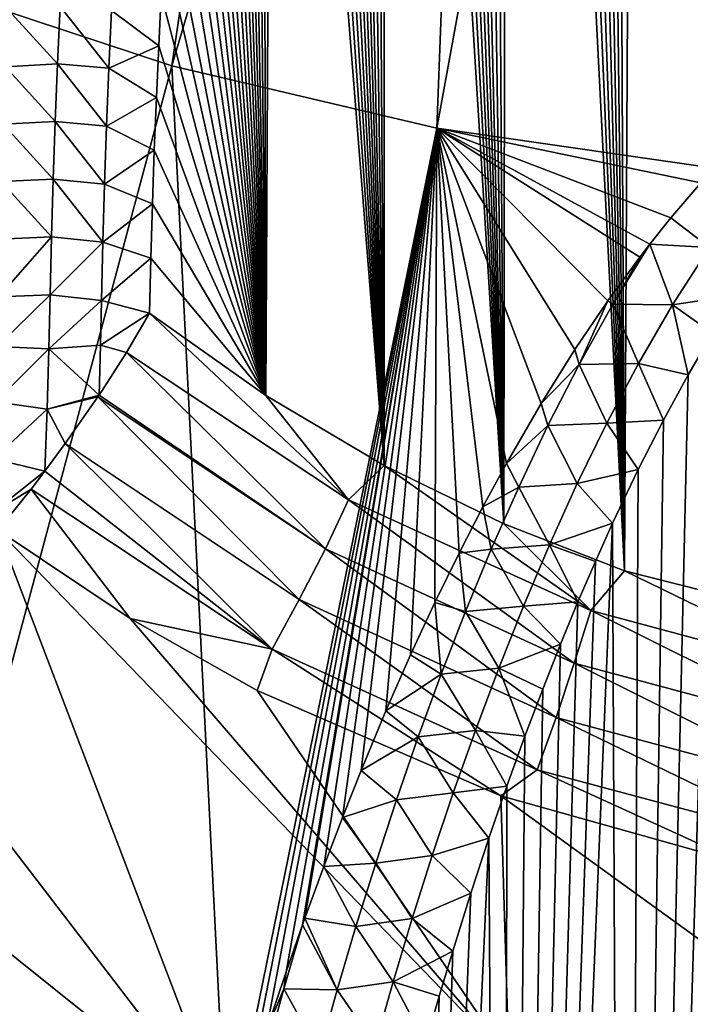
# Model space of a CAD drawing. Header units: metres. Extents: x -109 to 109, y -452 to 89.
# Tile 416 of 656: x 66.46 to 72.62, y -52.84 to -43.8. Entities that reach past the tile are written whole.
import ezdxf

# ---------------------------------------------------------------- set-up
doc = ezdxf.new("R2010")
doc.units = ezdxf.units.M
doc.layers.add('solid_k244270000c71_000_01_01', color=7, linetype='CONTINUOUS')

msp = doc.modelspace()

# ---------------------------------------------------------------- linework, layer by layer
at = {"layer": 'solid_k244270000c71_000_01_01'}
for points in [[(74.250687, -49.424377, 59.474197), (72.821121, -24.286545, 40.830574), (72.597809, -24.596777, 41.124588)], [(74.250687, -49.424377, 59.474197), (72.597809, -24.596777, 41.124588), (72.370392, -24.934988, 41.444622)], [(74.250687, -49.424377, 59.474197), (72.370392, -24.934988, 41.444622), (72.139183, -25.304077, 41.793015)], [(72.013924, -48.856609, 59.580879), (72.139183, -25.304077, 41.793015), (71.904366, -25.705538, 42.171062)], [(72.013924, -48.856609, 59.580879), (74.250687, -49.424377, 59.474197), (72.139183, -25.304077, 41.793015)], [(72.013924, -48.856609, 59.580879), (71.904366, -25.705538, 42.171062), (71.745934, -25.992239, 42.44046)], [(72.013924, -48.856609, 59.580879), (71.745934, -25.992239, 42.44046), (71.58609, -26.294907, 42.724339)], [(72.013924, -48.856609, 59.580879), (71.58609, -26.294907, 42.724339), (71.424995, -26.615086, 43.023869)], [(72.013924, -48.856609, 59.580879), (71.424995, -26.615086, 43.023869), (71.262619, -26.952185, 43.338676)], [(72.013924, -48.856609, 59.580879), (71.262619, -26.952185, 43.338676), (71.099258, -27.308481, 43.670437)], [(72.013924, -48.856609, 59.580879), (71.099258, -27.308481, 43.670437), (70.934906, -27.683903, 44.019154)], [(70.905251, -48.424393, 59.660343), (70.934906, -27.683903, 44.019154), (70.769753, -28.079473, 44.385574)], [(70.905251, -48.424393, 59.660343), (72.013924, -48.856609, 59.580879), (70.934906, -27.683903, 44.019154)], [(70.905251, -48.424393, 59.660343), (70.769753, -28.079473, 44.385574), (70.604088, -28.49732, 44.771225)], [(70.905251, -48.424393, 59.660343), (70.604088, -28.49732, 44.771225), (70.437843, -28.936649, 45.175591)], [(70.905251, -48.424393, 59.660343), (70.437843, -28.936649, 45.175591), (70.313087, -29.282076, 45.492413)], [(70.905251, -48.424393, 59.660343), (70.313087, -29.282076, 45.492413), (70.188377, -29.641787, 45.821285)], [(70.905251, -48.424393, 59.660343), (70.188377, -29.641787, 45.821285), (70.063576, -30.014969, 46.161671)], [(70.905251, -48.424393, 59.660343), (70.063576, -30.014969, 46.161671), (69.939026, -30.403318, 46.514694)], [(70.905251, -48.424393, 59.660343), (69.939026, -30.403318, 46.514694), (69.814995, -30.808254, 46.881287)], [(69.806557, -47.888935, 59.756733), (69.814995, -30.808254, 46.881287), (69.691208, -31.228453, 47.260593)], [(69.806557, -47.888935, 59.756733), (70.905251, -48.424393, 59.660343), (69.814995, -30.808254, 46.881287)], [(69.806557, -47.888935, 59.756733), (69.691208, -31.228453, 47.260593), (69.568001, -31.665319, 47.653507)], [(69.806557, -47.888935, 59.756733), (69.568001, -31.665319, 47.653507), (69.445847, -32.121017, 48.061386)], [(69.806557, -47.888935, 59.756733), (69.445847, -32.121017, 48.061386), (69.34874, -32.49865, 48.39817)], [(69.806557, -47.888935, 59.756733), (69.34874, -32.49865, 48.39817), (69.252151, -32.887688, 48.744114)], [(69.806557, -47.888935, 59.756733), (69.252151, -32.887688, 48.744114), (69.156425, -33.289474, 49.100025)], [(69.806557, -47.888935, 59.756733), (69.156425, -33.289474, 49.100025), (69.061905, -33.705353, 49.466705)], [(69.806557, -47.888935, 59.756733), (69.061905, -33.705353, 49.466705), (68.968475, -34.134964, 49.843929)], [(69.806557, -47.888935, 59.756733), (68.968475, -34.134964, 49.843929), (68.875916, -34.577473, 50.231178)], [(67.859657, -44.220345, 9.486011), (65.583984, -43.466743, 10.562262), (69.31189, -34.340561, 6.422843)], [(67.859657, -44.220345, 9.486011), (69.31189, -34.340561, 6.422843), (70.674515, -34.685658, 5.929994)], [(69.806557, -47.888935, 59.756733), (68.875916, -34.577473, 50.231178), (68.784691, -35.034576, 50.629425)], [(70.290627, -44.792572, 8.668782), (67.859657, -44.220345, 9.486011), (70.674515, -34.685658, 5.929994)], [(70.290627, -44.792572, 8.668782), (70.674515, -34.685658, 5.929994), (72.086838, -34.957169, 5.542238)], [(72.835983, -45.161057, 8.12088), (70.290627, -44.792572, 8.668782), (72.086838, -34.957169, 5.542238)], [(72.835983, -45.161057, 8.12088), (72.086838, -34.957169, 5.542238), (73.536812, -35.152775, 5.262882)], [(68.721298, -47.246185, 59.869381), (68.784691, -35.034576, 50.629425), (68.69529, -35.507996, 51.039661)], [(68.721298, -47.246185, 59.869381), (69.806557, -47.888935, 59.756733), (68.784691, -35.034576, 50.629425)], [(68.721298, -47.246185, 59.869381), (68.69529, -35.507996, 51.039661), (68.607742, -35.998112, 51.462101)], [(68.721298, -47.246185, 59.869381), (68.607742, -35.998112, 51.462101), (68.521523, -36.503239, 51.895767)], [(68.721298, -47.246185, 59.869381), (68.521523, -36.503239, 51.895767), (68.451141, -36.936935, 52.266396)], [(68.721298, -47.246185, 59.869381), (68.451141, -36.936935, 52.266396), (68.382538, -37.383472, 52.646061)], [(68.721298, -47.246185, 59.869381), (68.382538, -37.383472, 52.646061), (68.316109, -37.844002, 53.035339)], [(68.721298, -47.246185, 59.869381), (68.316109, -37.844002, 53.035339), (68.251373, -38.317131, 53.433449)], [(68.721298, -47.246185, 59.869381), (68.251373, -38.317131, 53.433449), (68.188148, -38.802357, 53.840115)], [(68.721298, -47.246185, 59.869381), (68.188148, -38.802357, 53.840115), (68.126984, -39.301464, 54.256271)], [(68.721298, -47.246185, 59.869381), (68.126984, -39.301464, 54.256271), (68.07663, -39.741661, 54.621243)], [(68.721298, -47.246185, 59.869381), (68.07663, -39.741661, 54.621243), (68.028557, -40.194481, 54.994457)], [(68.721298, -47.246185, 59.869381), (68.028557, -40.194481, 54.994457), (67.982651, -40.660976, 55.376755)], [(68.721298, -47.246185, 59.869381), (67.982651, -40.660976, 55.376755), (67.938087, -41.140919, 55.76849)], [(68.721298, -47.246185, 59.869381), (67.938087, -41.140919, 55.76849), (67.895393, -41.633083, 56.168362)], [(68.721298, -47.246185, 59.869381), (67.895393, -41.633083, 56.168362), (67.855179, -42.136227, 56.575001)], [(68.721298, -47.246185, 59.869381), (67.855179, -42.136227, 56.575001), (67.818039, -42.649117, 56.987019)], [(68.721298, -47.246185, 59.869381), (67.818039, -42.649117, 56.987019), (67.788551, -43.104916, 57.350868)], [(68.721298, -47.246185, 59.869381), (67.788551, -43.104916, 57.350868), (67.762039, -43.566895, 57.717388)], [(65.37886, -53.464233, 13.920849), (65.583984, -43.466743, 10.562262), (67.859657, -44.220345, 9.486011)], [(67.305977, -43.712948, 58.063793), (67.737991, -44.036087, 58.0877), (67.762039, -43.566895, 57.717388)], [(68.721298, -47.246185, 59.869381), (67.762039, -43.566895, 57.717388), (67.737991, -44.036087, 58.0877)], [(66.808052, -44.203751, 58.542854), (66.357323, -43.70702, 58.09576), (66.332283, -44.231125, 58.511158)], [(66.808052, -44.203751, 58.542854), (66.833214, -43.677288, 58.126453), (66.357323, -43.70702, 58.09576)], [(67.280434, -44.242535, 58.481804), (66.833214, -43.677288, 58.126453), (66.808052, -44.203751, 58.542854)], [(67.280434, -44.242535, 58.481804), (67.305977, -43.712948, 58.063793), (66.833214, -43.677288, 58.126453)], [(67.280434, -44.242535, 58.481804), (67.737991, -44.036087, 58.0877), (67.305977, -43.712948, 58.063793)], [(67.280434, -44.242535, 58.481804), (67.716362, -44.512592, 58.461887), (67.737991, -44.036087, 58.0877)], [(68.721298, -47.246185, 59.869381), (67.737991, -44.036087, 58.0877), (67.716362, -44.512592, 58.461887)], [(66.7864, -44.73164, 58.957645), (66.808052, -44.203751, 58.542854), (66.332283, -44.231125, 58.511158)], [(67.258461, -44.773514, 58.898277), (66.808052, -44.203751, 58.542854), (66.7864, -44.73164, 58.957645)], [(67.258461, -44.773514, 58.898277), (67.280434, -44.242535, 58.481804), (66.808052, -44.203751, 58.542854)], [(68.362457, -54.254871, 12.729363), (65.37886, -53.464233, 13.920849), (67.859657, -44.220345, 9.486011)], [(66.7864, -44.73164, 58.957645), (66.332283, -44.231125, 58.511158), (66.310722, -44.756699, 58.924877)], [(67.258461, -44.773514, 58.898277), (67.716362, -44.512592, 58.461887), (67.280434, -44.242535, 58.481804)], [(68.362457, -54.254871, 12.729363), (67.859657, -44.220345, 9.486011), (70.290627, -44.792572, 8.668782)], [(67.258461, -44.773514, 58.898277), (67.697151, -44.99641, 58.839935), (67.716362, -44.512592, 58.461887)], [(68.721298, -47.246185, 59.869381), (67.716362, -44.512592, 58.461887), (67.697151, -44.99641, 58.839935)], [(66.768234, -45.260944, 59.370811), (66.7864, -44.73164, 58.957645), (66.310722, -44.756699, 58.924877)], [(67.240044, -45.305874, 59.313187), (66.7864, -44.73164, 58.957645), (66.768234, -45.260944, 59.370811)], [(67.240044, -45.305874, 59.313187), (67.258461, -44.773514, 58.898277), (66.7864, -44.73164, 58.957645)], [(66.768234, -45.260944, 59.370811), (66.310722, -44.756699, 58.924877), (66.292625, -45.283722, 59.336899)], [(67.240044, -45.305874, 59.313187), (67.697151, -44.99641, 58.839935), (67.258461, -44.773514, 58.898277)], [(68.543732, -53.656425, 12.417118), (68.362457, -54.254871, 12.729363), (70.290627, -44.792572, 8.668782)], [(68.725479, -53.083725, 12.119955), (68.543732, -53.656425, 12.417118), (70.290627, -44.792572, 8.668782)], [(68.9077, -52.538643, 11.838106), (68.725479, -53.083725, 12.119955), (70.290627, -44.792572, 8.668782)], [(69.058144, -52.107258, 11.61592), (68.9077, -52.538643, 11.838106), (70.290627, -44.792572, 8.668782)], [(69.080261, -52.045086, 11.583976), (69.058144, -52.107258, 11.61592), (70.290627, -44.792572, 8.668782)], [(69.252525, -51.571854, 11.341393), (69.080261, -52.045086, 11.583976), (70.290627, -44.792572, 8.668782)], [(69.424591, -51.120609, 11.11062), (69.252525, -51.571854, 11.341393), (70.290627, -44.792572, 8.668782)], [(69.5961, -50.689281, 10.890716), (69.424591, -51.120609, 11.11062), (70.290627, -44.792572, 8.668782)], [(69.823456, -50.142563, 10.613152), (69.5961, -50.689281, 10.890716), (70.290627, -44.792572, 8.668782)], [(70.049423, -49.629753, 10.353415), (69.823456, -50.142563, 10.613152), (70.290627, -44.792572, 8.668782)], [(70.27317, -49.146809, 10.109786), (70.049423, -49.629753, 10.353415), (70.290627, -44.792572, 8.668782)], [(70.494766, -48.694126, 9.8819), (70.27317, -49.146809, 10.109786), (70.290627, -44.792572, 8.668782)], [(72.714546, -45.294651, 8.187047), (70.290627, -44.792572, 8.668782), (72.835983, -45.161057, 8.12088)], [(70.713737, -48.269543, 9.668688), (70.494766, -48.694126, 9.8819), (70.290627, -44.792572, 8.668782)], [(70.929733, -47.871166, 9.469197), (70.713737, -48.269543, 9.668688), (70.290627, -44.792572, 8.668782)], [(71.248024, -47.321899, 9.194614), (70.929733, -47.871166, 9.469197), (70.290627, -44.792572, 8.668782)], [(71.558655, -46.825611, 8.947147), (71.248024, -47.321899, 9.194614), (70.290627, -44.792572, 8.668782)], [(71.860992, -46.377945, 8.724489), (71.558655, -46.825611, 8.947147), (70.290627, -44.792572, 8.668782)], [(72.154816, -45.976479, 8.524981), (71.860992, -46.377945, 8.724489), (70.290627, -44.792572, 8.668782)], [(72.24604, -45.85754, 8.466037), (72.154816, -45.976479, 8.524981), (70.290627, -44.792572, 8.668782)], [(72.439384, -45.616261, 8.346355), (72.24604, -45.85754, 8.466037), (70.290627, -44.792572, 8.668782)], [(72.714546, -45.294651, 8.187047), (72.439384, -45.616261, 8.346355), (70.290627, -44.792572, 8.668782)], [(67.240044, -45.305874, 59.313187), (67.680351, -45.487549, 59.221848), (67.697151, -44.99641, 58.839935)], [(68.721298, -47.246185, 59.869381), (67.697151, -44.99641, 58.839935), (67.680351, -45.487549, 59.221848)], [(72.013779, -72.697647, 25.532282), (73.670303, -45.453121, 8.249903), (74.065826, -45.002106, 8.026721)], [(74.250427, -72.791588, 26.102304), (72.013779, -72.697647, 25.532282), (74.065826, -45.002106, 8.026721)], [(66.753525, -45.791649, 59.782326), (66.292625, -45.283722, 59.336899), (66.277954, -45.812191, 59.747204)], [(66.753525, -45.791649, 59.782326), (66.768234, -45.260944, 59.370811), (66.292625, -45.283722, 59.336899)], [(67.225151, -45.839596, 59.726517), (66.768234, -45.260944, 59.370811), (66.753525, -45.791649, 59.782326)], [(67.225151, -45.839596, 59.726517), (67.240044, -45.305874, 59.313187), (66.768234, -45.260944, 59.370811)], [(67.225151, -45.839596, 59.726517), (67.680351, -45.487549, 59.221848), (67.240044, -45.305874, 59.313187)], [(72.794334, -45.887611, 8.413374), (72.439384, -45.616261, 8.346355), (72.714546, -45.294651, 8.187047)], [(72.013779, -72.697647, 25.532282), (73.465019, -45.715832, 8.380091), (73.670303, -45.453121, 8.249903)], [(67.225151, -45.839596, 59.726517), (67.665955, -45.986012, 59.607609), (67.680351, -45.487549, 59.221848)], [(68.721298, -47.246185, 59.869381), (67.680351, -45.487549, 59.221848), (67.665955, -45.986012, 59.607609)], [(72.794334, -45.887611, 8.413374), (72.24604, -45.85754, 8.466037), (72.439384, -45.616261, 8.346355)], [(72.013779, -72.697647, 25.532282), (73.254997, -46.006031, 8.524183), (73.465019, -45.715832, 8.380091)], [(66.753525, -45.791649, 59.782326), (66.277954, -45.812191, 59.747204), (66.266693, -46.342083, 60.155773)], [(66.753525, -45.791649, 59.782326), (66.266693, -46.342083, 60.155773), (66.742264, -46.323734, 60.192173)], [(67.225151, -45.839596, 59.726517), (66.753525, -45.791649, 59.782326), (66.742264, -46.323734, 60.192173)], [(67.225151, -45.839596, 59.726517), (66.742264, -46.323734, 60.192173), (67.213768, -46.37466, 60.138237)], [(67.225151, -45.839596, 59.726517), (67.213768, -46.37466, 60.138237), (67.665955, -45.986012, 59.607609)], [(71.907753, -46.408268, 8.724035), (72.154816, -45.976479, 8.524981), (72.24604, -45.85754, 8.466037)], [(71.907753, -46.408268, 8.724035), (72.24604, -45.85754, 8.466037), (72.455376, -46.415344, 8.66764)], [(72.455376, -46.415344, 8.66764), (72.24604, -45.85754, 8.466037), (72.794334, -45.887611, 8.413374)], [(72.455376, -46.415344, 8.66764), (72.794334, -45.887611, 8.413374), (73.040367, -46.325016, 8.682823)], [(67.213768, -46.37466, 60.138237), (67.653954, -46.491802, 59.997219), (67.665955, -45.986012, 59.607609)], [(68.721298, -47.246185, 59.869381), (67.665955, -45.986012, 59.607609), (67.653954, -46.491802, 59.997219)], [(71.907753, -46.408268, 8.724035), (71.860992, -46.377945, 8.724489), (72.154816, -45.976479, 8.524981)], [(72.013779, -72.697647, 25.532282), (73.040367, -46.325016, 8.682823), (73.254997, -46.006031, 8.524183)], [(66.255836, -46.79752, 60.416176), (66.742264, -46.323734, 60.192173), (66.266693, -46.342083, 60.155773)], [(66.730347, -46.819592, 60.470924), (66.742264, -46.323734, 60.192173), (66.255836, -46.79752, 60.416176)], [(66.730347, -46.819592, 60.470924), (67.213768, -46.37466, 60.138237), (66.742264, -46.323734, 60.192173)], [(72.013779, -72.697647, 25.532282), (72.821281, -46.674419, 8.856878), (73.040367, -46.325016, 8.682823)], [(72.455376, -46.415344, 8.66764), (73.040367, -46.325016, 8.682823), (72.821281, -46.674419, 8.856878)], [(67.204094, -46.785645, 60.380043), (67.213768, -46.37466, 60.138237), (66.730347, -46.819592, 60.470924)], [(67.204094, -46.785645, 60.380043), (67.653954, -46.491802, 59.997219), (67.213768, -46.37466, 60.138237)], [(71.598221, -46.962818, 8.985608), (71.558655, -46.825611, 8.947147), (71.860992, -46.377945, 8.724489)], [(71.598221, -46.962818, 8.985608), (71.860992, -46.377945, 8.724489), (71.907753, -46.408268, 8.724035)], [(71.598221, -46.962818, 8.985608), (71.907753, -46.408268, 8.724035), (72.142494, -46.954365, 8.928715)], [(71.907753, -46.408268, 8.724035), (72.455376, -46.415344, 8.66764), (72.142494, -46.954365, 8.928715)], [(72.142494, -46.954365, 8.928715), (72.455376, -46.415344, 8.66764), (72.597961, -47.056789, 9.047835)], [(72.455376, -46.415344, 8.66764), (72.821281, -46.674419, 8.856878), (72.597961, -47.056789, 9.047835)], [(67.204094, -46.785645, 60.380043), (67.443802, -46.852299, 60.317825), (67.653954, -46.491802, 59.997219)], [(67.443802, -46.852299, 60.317825), (69.481583, -48.20512, 60.067581), (67.653954, -46.491802, 59.997219)], [(69.481583, -48.20512, 60.067581), (68.721298, -47.246185, 59.869381), (67.653954, -46.491802, 59.997219)], [(72.013779, -72.697647, 25.532282), (72.597961, -47.056789, 9.047835), (72.821281, -46.674419, 8.856878)], [(66.730347, -46.819592, 60.470924), (66.255836, -46.79752, 60.416176), (66.240685, -47.30592, 60.5452)], [(66.7136, -47.373756, 60.598759), (66.730347, -46.819592, 60.470924), (66.240685, -47.30592, 60.5452)], [(66.7136, -47.373756, 60.598759), (67.19136, -47.243797, 60.514416), (66.730347, -46.819592, 60.470924)], [(67.204094, -46.785645, 60.380043), (66.730347, -46.819592, 60.470924), (67.19136, -47.243797, 60.514416)], [(67.204094, -46.785645, 60.380043), (67.19136, -47.243797, 60.514416), (67.443802, -46.852299, 60.317825)], [(71.598221, -46.962818, 8.985608), (71.248024, -47.321899, 9.194614), (71.558655, -46.825611, 8.947147)], [(67.19136, -47.243797, 60.514416), (69.267838, -48.654247, 60.241013), (67.443802, -46.852299, 60.317825)], [(69.267838, -48.654247, 60.241013), (69.481583, -48.20512, 60.067581), (67.443802, -46.852299, 60.317825)], [(71.310913, -47.523354, 9.251776), (71.248024, -47.321899, 9.194614), (71.598221, -46.962818, 8.985608)], [(71.310913, -47.523354, 9.251776), (71.598221, -46.962818, 8.985608), (71.851738, -47.502068, 9.195365)], [(71.598221, -46.962818, 8.985608), (72.142494, -46.954365, 8.928715), (71.851738, -47.502068, 9.195365)], [(71.851738, -47.502068, 9.195365), (72.142494, -46.954365, 8.928715), (72.370544, -47.473186, 9.256185)], [(72.142494, -46.954365, 8.928715), (72.597961, -47.056789, 9.047835), (72.370544, -47.473186, 9.256185)], [(72.013779, -72.697647, 25.532282), (72.370544, -47.473186, 9.256185), (72.597961, -47.056789, 9.047835)], [(66.7136, -47.373756, 60.598759), (67.179886, -47.260876, 60.520073), (67.19136, -47.243797, 60.514416)], [(66.7136, -47.373756, 60.598759), (66.88063, -47.688755, 60.589561), (67.179886, -47.260876, 60.520073)], [(66.88063, -47.688755, 60.589561), (69.028152, -49.121746, 60.279396), (67.179886, -47.260876, 60.520073)], [(67.19136, -47.243797, 60.514416), (67.179886, -47.260876, 60.520073), (69.267838, -48.654247, 60.241013)], [(69.028152, -49.121746, 60.279396), (69.267838, -48.654247, 60.241013), (67.179886, -47.260876, 60.520073)], [(69.481583, -48.20512, 60.067581), (69.806557, -47.888935, 59.756733), (68.721298, -47.246185, 59.869381)], [(66.7136, -47.373756, 60.598759), (66.240685, -47.30592, 60.5452), (66.222359, -47.830204, 60.533436)], [(71.310913, -47.523354, 9.251776), (70.929733, -47.871166, 9.469197), (71.248024, -47.321899, 9.194614)], [(66.7136, -47.373756, 60.598759), (66.222359, -47.830204, 60.533436), (66.693474, -47.941525, 60.5653)], [(66.7136, -47.373756, 60.598759), (66.693474, -47.941525, 60.5653), (66.88063, -47.688755, 60.589561)], [(71.042709, -48.088612, 9.521934), (70.929733, -47.871166, 9.469197), (71.310913, -47.523354, 9.251776)], [(71.042709, -48.088612, 9.521934), (71.310913, -47.523354, 9.251776), (71.580185, -48.05669, 9.466774)], [(71.310913, -47.523354, 9.251776), (71.851738, -47.502068, 9.195365), (71.580185, -48.05669, 9.466774)], [(71.580185, -48.05669, 9.466774), (71.851738, -47.502068, 9.195365), (72.139328, -47.926788, 9.48385)], [(71.851738, -47.502068, 9.195365), (72.370544, -47.473186, 9.256185), (72.139328, -47.926788, 9.48385)], [(72.013779, -72.697647, 25.532282), (72.139328, -47.926788, 9.48385), (72.370544, -47.473186, 9.256185)], [(66.693474, -47.941525, 60.5653), (68.779144, -49.575184, 60.180069), (66.88063, -47.688755, 60.589561)], [(68.779144, -49.575184, 60.180069), (69.028152, -49.121746, 60.279396), (66.88063, -47.688755, 60.589561)], [(66.198494, -48.334568, 60.379669), (66.693474, -47.941525, 60.5653), (66.222359, -47.830204, 60.533436)], [(69.481583, -48.20512, 60.067581), (71.704285, -49.221836, 59.869213), (69.806557, -47.888935, 59.756733)], [(71.704285, -49.221836, 59.869213), (70.905251, -48.424393, 59.660343), (69.806557, -47.888935, 59.756733)], [(71.042709, -48.088612, 9.521934), (70.713737, -48.269543, 9.668688), (70.929733, -47.871166, 9.469197)], [(66.198494, -48.334568, 60.379669), (66.566887, -48.106384, 60.52145), (66.693474, -47.941525, 60.5653)], [(66.693474, -47.941525, 60.5653), (66.566887, -48.106384, 60.52145), (68.779144, -49.575184, 60.180069)], [(71.580185, -48.05669, 9.466774), (72.139328, -47.926788, 9.48385), (71.90451, -48.419334, 9.731793)], [(72.013779, -72.697647, 25.532282), (71.90451, -48.419334, 9.731793), (72.139328, -47.926788, 9.48385)], [(70.791275, -48.657696, 9.795665), (70.713737, -48.269543, 9.668688), (71.042709, -48.088612, 9.521934)], [(70.791275, -48.657696, 9.795665), (71.042709, -48.088612, 9.521934), (71.325424, -48.616844, 9.742295)], [(71.042709, -48.088612, 9.521934), (71.580185, -48.05669, 9.466774), (71.325424, -48.616844, 9.742295)], [(71.325424, -48.616844, 9.742295), (71.580185, -48.05669, 9.466774), (71.90451, -48.419334, 9.731793)], [(66.198494, -48.334568, 60.379669), (66.26152, -48.483292, 60.321529), (66.566887, -48.106384, 60.52145)], [(66.566887, -48.106384, 60.52145), (66.26152, -48.483292, 60.321529), (67.476944, -49.295547, 60.139771)], [(66.566887, -48.106384, 60.52145), (67.476944, -49.295547, 60.139771), (68.779144, -49.575184, 60.180069)], [(69.267838, -48.654247, 60.241013), (71.553261, -49.703548, 60.019615), (69.481583, -48.20512, 60.067581)], [(71.553261, -49.703548, 60.019615), (71.704285, -49.221836, 59.869213), (69.481583, -48.20512, 60.067581)], [(70.791275, -48.657696, 9.795665), (70.494766, -48.694126, 9.8819), (70.713737, -48.269543, 9.668688)], [(70.905151, -72.624496, 25.098965), (71.746071, -48.770535, 9.90906), (71.90451, -48.419334, 9.731793)], [(72.013779, -72.697647, 25.532282), (70.905151, -72.624496, 25.098965), (71.90451, -48.419334, 9.731793)], [(71.704285, -49.221836, 59.869213), (72.013924, -48.856609, 59.580879), (70.905251, -48.424393, 59.660343)], [(71.325424, -48.616844, 9.742295), (71.90451, -48.419334, 9.731793), (71.746071, -48.770535, 9.90906)], [(66.26152, -48.483292, 60.321529), (64.546516, -48.999275, 59.584633), (68.350235, -53.954803, 57.305618)], [(66.26152, -48.483292, 60.321529), (68.350235, -53.954803, 57.305618), (70.952713, -53.336498, 58.188652)], [(67.476944, -49.295547, 60.139771), (66.26152, -48.483292, 60.321529), (70.952713, -53.336498, 58.188652)], [(70.791275, -48.657696, 9.795665), (71.325424, -48.616844, 9.742295), (71.085648, -49.181561, 10.021488)], [(71.085648, -49.181561, 10.021488), (71.325424, -48.616844, 9.742295), (71.586227, -49.140804, 10.096378)], [(71.325424, -48.616844, 9.742295), (71.746071, -48.770535, 9.90906), (71.586227, -49.140804, 10.096378)], [(69.028152, -49.121746, 60.279396), (71.385262, -50.202614, 60.033417), (69.267838, -48.654247, 60.241013)], [(71.385262, -50.202614, 60.033417), (71.553261, -49.703548, 60.019615), (69.267838, -48.654247, 60.241013)], [(70.554688, -49.229893, 10.072634), (70.27317, -49.146809, 10.109786), (70.494766, -48.694126, 9.8819)], [(70.554688, -49.229893, 10.072634), (70.494766, -48.694126, 9.8819), (70.791275, -48.657696, 9.795665)], [(70.554688, -49.229893, 10.072634), (70.791275, -48.657696, 9.795665), (71.085648, -49.181561, 10.021488)], [(70.905151, -72.624496, 25.098965), (71.586227, -49.140804, 10.096378), (71.746071, -48.770535, 9.90906)], [(71.704285, -49.221836, 59.869213), (74.065025, -49.854671, 59.74136), (72.013924, -48.856609, 59.580879)], [(74.065025, -49.854671, 59.74136), (74.250687, -49.424377, 59.474197), (72.013924, -48.856609, 59.580879)], [(64.546516, -48.999275, 59.584633), (62.909946, -49.593182, 58.736443), (68.350235, -53.954803, 57.305618)], [(68.779144, -49.575184, 60.180069), (71.211952, -50.684406, 59.909664), (69.028152, -49.121746, 60.279396)], [(71.211952, -50.684406, 59.909664), (71.385262, -50.202614, 60.033417), (69.028152, -49.121746, 60.279396)], [(70.331398, -49.804657, 10.352587), (70.049423, -49.629753, 10.353415), (70.27317, -49.146809, 10.109786)], [(70.331398, -49.804657, 10.352587), (70.27317, -49.146809, 10.109786), (70.554688, -49.229893, 10.072634)], [(70.905151, -72.624496, 25.098965), (71.425125, -49.531769, 10.294799), (71.586227, -49.140804, 10.096378)], [(71.085648, -49.181561, 10.021488), (71.586227, -49.140804, 10.096378), (71.425125, -49.531769, 10.294799)], [(70.331398, -49.804657, 10.352587), (70.554688, -49.229893, 10.072634), (70.859238, -49.75, 10.303974)], [(70.554688, -49.229893, 10.072634), (71.085648, -49.181561, 10.021488), (70.859238, -49.75, 10.303974)], [(70.859238, -49.75, 10.303974), (71.085648, -49.181561, 10.021488), (71.425125, -49.531769, 10.294799)], [(71.553261, -49.703548, 60.019615), (73.98671, -50.357666, 59.876793), (71.704285, -49.221836, 59.869213)], [(73.98671, -50.357666, 59.876793), (74.065025, -49.854671, 59.74136), (71.704285, -49.221836, 59.869213)], [(68.643341, -49.954361, 59.988613), (67.476944, -49.295547, 60.139771), (70.952713, -53.336498, 58.188652)], [(68.779144, -49.575184, 60.180069), (67.476944, -49.295547, 60.139771), (68.643341, -49.954361, 59.988613)], [(70.859238, -49.75, 10.303974), (71.425125, -49.531769, 10.294799), (71.262756, -49.942886, 10.503895)], [(70.905151, -72.624496, 25.098965), (71.262756, -49.942886, 10.503895), (71.425125, -49.531769, 10.294799)], [(62.909946, -49.593182, 58.736443), (65.948433, -54.799007, 56.099972), (68.350235, -53.954803, 57.305618)], [(68.779144, -49.575184, 60.180069), (68.643341, -49.954361, 59.988613), (70.880127, -50.924042, 59.760262)], [(68.779144, -49.575184, 60.180069), (70.880127, -50.924042, 59.760262), (71.211952, -50.684406, 59.909664)], [(70.331398, -49.804657, 10.352587), (69.823456, -50.142563, 10.613152), (70.049423, -49.629753, 10.353415)], [(71.385262, -50.202614, 60.033417), (73.900024, -50.877239, 59.874733), (71.553261, -49.703548, 60.019615)], [(73.900024, -50.877239, 59.874733), (73.98671, -50.357666, 59.876793), (71.553261, -49.703548, 60.019615)], [(70.120171, -50.38155, 10.635335), (69.823456, -50.142563, 10.613152), (70.331398, -49.804657, 10.352587)], [(70.120171, -50.38155, 10.635335), (70.331398, -49.804657, 10.352587), (70.645012, -50.321568, 10.589501)], [(70.331398, -49.804657, 10.352587), (70.859238, -49.75, 10.303974), (70.645012, -50.321568, 10.589501)], [(70.645012, -50.321568, 10.589501), (70.859238, -49.75, 10.303974), (71.099388, -50.376492, 10.725231)], [(70.859238, -49.75, 10.303974), (71.262756, -49.942886, 10.503895), (71.099388, -50.376492, 10.725231)], [(70.880127, -50.924042, 59.760262), (68.643341, -49.954361, 59.988613), (70.952713, -53.336498, 58.188652)], [(70.905151, -72.624496, 25.098965), (71.099388, -50.376492, 10.725231), (71.262756, -49.942886, 10.503895)], [(70.120171, -50.38155, 10.635335), (69.5961, -50.689281, 10.890716), (69.823456, -50.142563, 10.613152)], [(71.211952, -50.684406, 59.909664), (73.810989, -51.377357, 59.735329), (71.385262, -50.202614, 60.033417)], [(73.810989, -51.377357, 59.735329), (73.900024, -50.877239, 59.874733), (71.385262, -50.202614, 60.033417)], [(70.120171, -50.38155, 10.635335), (70.645012, -50.321568, 10.589501), (70.441864, -50.895729, 10.877836)], [(70.441864, -50.895729, 10.877836), (70.645012, -50.321568, 10.589501), (70.935028, -50.832577, 10.958743)], [(70.645012, -50.321568, 10.589501), (71.099388, -50.376492, 10.725231), (70.935028, -50.832577, 10.958743)], [(69.919899, -50.960201, 10.920706), (69.5961, -50.689281, 10.890716), (70.120171, -50.38155, 10.635335)], [(69.919899, -50.960201, 10.920706), (70.120171, -50.38155, 10.635335), (70.441864, -50.895729, 10.877836)], [(70.905151, -72.624496, 25.098965), (70.935028, -50.832577, 10.958743), (71.099388, -50.376492, 10.725231)], [(69.919899, -50.960201, 10.920706), (69.424591, -51.120609, 11.11062), (69.5961, -50.689281, 10.890716)], [(71.211952, -50.684406, 59.909664), (70.880127, -50.924042, 59.760262), (73.094704, -51.543388, 59.610794)], [(71.211952, -50.684406, 59.909664), (73.094704, -51.543388, 59.610794), (73.810989, -51.377357, 59.735329)], [(70.441864, -50.895729, 10.877836), (70.935028, -50.832577, 10.958743), (70.769867, -51.312187, 11.205132)], [(70.905151, -72.624496, 25.098965), (70.769867, -51.312187, 11.205132), (70.935028, -50.832577, 10.958743)], [(69.729752, -51.540318, 11.208587), (69.424591, -51.120609, 11.11062), (69.919899, -50.960201, 10.920706)], [(69.729752, -51.540318, 11.208587), (69.919899, -50.960201, 10.920706), (70.248917, -51.472076, 11.168817)], [(69.919899, -50.960201, 10.920706), (70.441864, -50.895729, 10.877836), (70.248917, -51.472076, 11.168817)], [(70.248917, -51.472076, 11.168817), (70.441864, -50.895729, 10.877836), (70.769867, -51.312187, 11.205132)], [(70.880127, -50.924042, 59.760262), (70.952713, -53.336498, 58.188652), (73.69178, -52.95932, 58.727318)], [(73.094704, -51.543388, 59.610794), (70.880127, -50.924042, 59.760262), (73.69178, -52.95932, 58.727318)], [(69.729752, -51.540318, 11.208587), (69.252525, -51.571854, 11.341393), (69.424591, -51.120609, 11.11062)], [(69.806503, -72.531937, 24.562845), (70.604202, -51.817493, 11.465877), (70.769867, -51.312187, 11.205132)], [(70.905151, -72.624496, 25.098965), (69.806503, -72.531937, 24.562845), (70.769867, -51.312187, 11.205132)], [(70.248917, -51.472076, 11.168817), (70.769867, -51.312187, 11.205132), (70.604202, -51.817493, 11.465877)], [(69.729752, -51.540318, 11.208587), (70.248917, -51.472076, 11.168817), (70.065437, -52.05027, 11.462307)], [(70.065437, -52.05027, 11.462307), (70.248917, -51.472076, 11.168817), (70.604202, -51.817493, 11.465877)], [(69.54895, -52.121647, 11.49887), (69.080261, -52.045086, 11.583976), (69.252525, -51.571854, 11.341393)], [(69.54895, -52.121647, 11.49887), (69.252525, -51.571854, 11.341393), (69.729752, -51.540318, 11.208587)], [(69.54895, -52.121647, 11.49887), (69.729752, -51.540318, 11.208587), (70.065437, -52.05027, 11.462307)], [(69.806503, -72.531937, 24.562845), (70.43795, -52.347729, 11.740408), (70.604202, -51.817493, 11.465877)], [(70.065437, -52.05027, 11.462307), (70.604202, -51.817493, 11.465877), (70.43795, -52.347729, 11.740408)], [(69.376831, -52.703964, 11.791471), (69.058144, -52.107258, 11.61592), (69.080261, -52.045086, 11.583976)], [(69.376831, -52.703964, 11.791471), (69.080261, -52.045086, 11.583976), (69.54895, -52.121647, 11.49887)], [(69.54895, -52.121647, 11.49887), (70.065437, -52.05027, 11.462307), (69.890724, -52.62999, 11.758187)], [(69.890724, -52.62999, 11.758187), (70.065437, -52.05027, 11.462307), (70.43795, -52.347729, 11.740408)], [(68.886353, -52.693302, 11.906074), (68.9077, -52.538643, 11.838106), (69.058144, -52.107258, 11.61592)], [(68.886353, -52.693302, 11.906074), (69.058144, -52.107258, 11.61592), (69.376831, -52.703964, 11.791471)], [(69.376831, -52.703964, 11.791471), (69.54895, -52.121647, 11.49887), (69.890724, -52.62999, 11.758187)], [(69.806503, -72.531937, 24.562845), (70.313194, -52.763588, 11.956643), (70.43795, -52.347729, 11.740408)], [(69.890724, -52.62999, 11.758187), (70.43795, -52.347729, 11.740408), (70.313194, -52.763588, 11.956643)], [(68.886353, -52.693302, 11.906074), (68.725479, -53.083725, 12.119955), (68.9077, -52.538643, 11.838106)], [(68.72319, -53.278717, 12.197872), (68.725479, -53.083725, 12.119955), (68.886353, -52.693302, 11.906074)], [(68.72319, -53.278717, 12.197872), (68.886353, -52.693302, 11.906074), (69.212875, -53.287098, 12.086329)], [(68.886353, -52.693302, 11.906074), (69.376831, -52.703964, 11.791471), (69.212875, -53.287098, 12.086329)], [(69.376831, -52.703964, 11.791471), (69.890724, -52.62999, 11.758187), (69.724266, -53.211006, 12.056377)], [(69.724266, -53.211006, 12.056377), (69.890724, -52.62999, 11.758187), (70.188477, -53.195656, 12.182178)], [(69.890724, -52.62999, 11.758187), (70.313194, -52.763588, 11.956643), (70.188477, -53.195656, 12.182178)], [(69.212875, -53.287098, 12.086329), (69.376831, -52.703964, 11.791471), (69.724266, -53.211006, 12.056377)], [(69.806503, -72.531937, 24.562845), (70.188477, -53.195656, 12.182178), (70.313194, -52.763588, 11.956643)]]:
    msp.add_3dface(points, dxfattribs=at)

doc.saveas('drawing.dxf')
